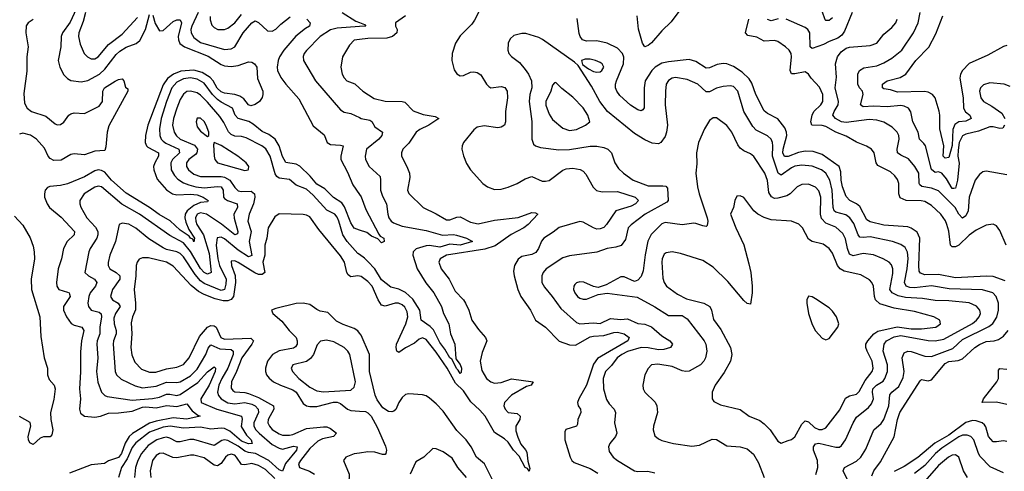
# Model space of a CAD drawing. Header units: inches. Extents: x 1552611 to 1694776, y 811966 to 917215.
# Tile 444 of 549: x 1648011 to 1653775, y 891487 to 894128. Entities that reach past the tile are written whole.
import ezdxf

# ---------------------------------------------------------------- set-up
doc = ezdxf.new("R2010")
doc.units = ezdxf.units.IN
doc.header["$MEASUREMENT"] = 0
doc.layers.add('B6849', color=7, linetype='Continuous')
doc.layers.add('B6859', color=7, linetype='Continuous')

msp = doc.modelspace()

# ---------------------------------------------------------------- linework, layer by layer
at = {"layer": 'B6849', "color": 5}
for points, elevation in [([(1648790, 894154.3), (1648804.7, 894104.7), (1648830, 894061.8), (1648850, 894064.7), (1648910, 894117.4), (1648930, 894127), (1648950, 894126), (1648957.4, 894110), (1648938.7, 894030), (1648940.2, 894010), (1648948.8, 893988.8), (1648976.1, 893970), (1649113.5, 893913.5), (1649190, 893864.8), (1649210, 893857.2), (1649250, 893854), (1649290, 893859.3), (1649350, 893880.7), (1649370, 893879.1), (1649384.9, 893870), (1649398.6, 893850), (1649403.4, 893783.4), (1649434, 893710), (1649434.8, 893690), (1649430, 893673.6), (1649414, 893650), (1649390, 893631.6), (1649364.9, 893624.9), (1649349.9, 893629.9), (1649324, 893664), (1649300.5, 893680.5), (1649270, 893690.3), (1649210, 893697.5), (1649190, 893705.7), (1649166.9, 893726.9), (1649143.7, 893770), (1649126.1, 893790), (1649079, 893819), (1649030, 893833.4), (1648954.2, 893825.8), (1648910.6, 893810), (1648875.9, 893784.1), (1648850, 893746.8), (1648760.3, 893510), (1648747.8, 893450), (1648746.3, 893410), (1648752.8, 893390), (1648761.5, 893381.5), (1648823, 893350), (1648823.8, 893330), (1648801.5, 893290), (1648795.2, 893270), (1648795.7, 893250), (1648815.8, 893195.8), (1648870, 893132.6), (1648905, 893110), (1648930, 893103.3), (1649010, 893107.5), (1649050, 893102.6), (1649085.8, 893090), (1649114.1, 893070), (1649110, 893062.3), (1649070, 893059.6), (1649030, 893041.9), (1648991.9, 893010), (1648979, 892990), (1648977.5, 892970), (1648983.2, 892943.2), (1649001.7, 892901.7), (1649035.1, 892850), (1649031.3, 892828.7), (1649023.9, 892843.9), (1649010, 892849.9), (1649002.4, 892862.4), (1648950, 892897.6), (1648891.4, 892951.4), (1648827.7, 892987.7), (1648770, 893029), (1648634.2, 893114.2), (1648548.7, 893188.7), (1648510, 893235.7), (1648490, 893246.8), (1648470, 893249.5), (1648450, 893243), (1648390, 893208), (1648290, 893168.3), (1648250, 893159.1), (1648187.2, 893152.8), (1648173.7, 893146.3), (1648160.8, 893130), (1648155.9, 893110), (1648157.1, 893090), (1648171.9, 893050), (1648185.8, 893030), (1648253.6, 892973.6), (1648332.7, 892890), (1648330.2, 892870), (1648289.4, 892830), (1648267.5, 892790), (1648254.8, 892730), (1648235.7, 892670), (1648226.9, 892590), (1648228.7, 892568.7), (1648240.2, 892550), (1648290, 892535.1), (1648300.2, 892530), (1648302.9, 892522.9), (1648306, 892510), (1648267.8, 892450), (1648267.6, 892430), (1648284.3, 892390), (1648311.9, 892351.9), (1648330, 892341.5), (1648373.8, 892330), (1648385.7, 892310), (1648372.5, 892250), (1648366.4, 892186.4), (1648367.7, 892067.7), (1648361.6, 891970), (1648366.1, 891910), (1648361.7, 891850), (1648367.3, 891827.3), (1648390.6, 891810), (1648450, 891803.7), (1648484.4, 891810), (1648530, 891826.8), (1648590, 891828.3), (1648670, 891838.9), (1648730, 891861.3), (1648750, 891863.6), (1648810, 891857.2), (1648870, 891871.6), (1648930, 891866.3), (1648990, 891880.5), (1649020, 891840.1), (1649054.4, 891814.4), (1649067.7, 891810), (1648990, 891792.5), (1648910, 891798.6), (1648810, 891780.7), (1648770, 891767.8), (1648672.2, 891707.8), (1648652.1, 891690), (1648628.7, 891651.3), (1648607.1, 891590), (1648590, 891567.9), (1648531.5, 891548.5), (1648507.7, 891532.3), (1648430, 891523.9), (1648303.3, 891476.7)], 820), ([(1648342.2, 894190), (1648307.4, 894112.7), (1648260.8, 894050), (1648254.6, 894030), (1648251.7, 893970), (1648236.6, 893890), (1648245, 893850), (1648270, 893806.2), (1648290, 893784.1), (1648310, 893772.6), (1648370, 893764.1), (1648410, 893773.1), (1648479.1, 893810), (1648510, 893838.2), (1648576.1, 893923.9), (1648597.2, 893942.8), (1648633.6, 893966.4), (1648692, 893988), (1648714.7, 894005.3), (1648747.8, 894070), (1648770, 894157.6)], 820), ([(1648395.7, 894170), (1648383, 894117), (1648357.9, 894050), (1648354.7, 894030), (1648364.7, 893984.7), (1648388.2, 893930), (1648408.9, 893910), (1648430, 893899.3), (1648450, 893898.6), (1648470, 893910.2), (1648530, 893982), (1648610, 894043.9), (1648700.2, 894139.8)], 840), ([(1649056.4, 894170), (1649018.5, 894090), (1649012.9, 894070), (1649014.1, 894050), (1649030, 894022.8), (1649070, 893994.7), (1649210, 893954.1), (1649250, 893956.4), (1649270, 893968.1), (1649318.9, 894050), (1649370, 894109.1), (1649390, 894120.2), (1649410, 894111.3), (1649462.7, 894062.7), (1649490, 894060.1), (1649510, 894071.5), (1649539.1, 894100.9), (1649595.2, 894144.8)], 840), ([(1649126.3, 894146.3), (1649126.7, 894126.7), (1649136.6, 894096.6), (1649150, 894081.3), (1649170.9, 894070.9), (1649210, 894070.1), (1649230, 894078.7), (1649270, 894109.5), (1649310, 894157.6)], 860), ([(1649899.2, 894170), (1649979.1, 894119.1), (1650000, 894111.5)], 860), ([(1648090, 894128.6), (1648060.4, 894110), (1648048.9, 894091.1), (1648047.4, 894050), (1648061.1, 893970), (1648053, 893910), (1648052.3, 893827.7), (1648035.7, 893695.7), (1648039.3, 893639.3), (1648054.7, 893610), (1648079.6, 893590), (1648163.2, 893563.2), (1648219.2, 893519.2), (1648230, 893513.2), (1648250, 893514), (1648270, 893528.5), (1648299.2, 893570), (1648310, 893577), (1648330, 893583.1), (1648390, 893580.1), (1648477.1, 893622.9), (1648496.3, 893650), (1648496.8, 893710), (1648508.1, 893730), (1648570, 893768.5), (1648590, 893778), (1648610, 893781), (1648621, 893770), (1648630, 893734), (1648643.6, 893723.6), (1648644, 893710), (1648532.8, 893507.2), (1648522.3, 893470), (1648515.8, 893384.2), (1648510, 893363.7), (1648450, 893359.5), (1648390, 893338.4), (1648330, 893343.9), (1648310, 893338.7), (1648253.4, 893306.6), (1648210, 893304.8), (1648190, 893315.4), (1648178.2, 893330), (1648155.6, 893375.6), (1648110, 893429.6), (1648073.3, 893453.3), (1648030, 893464.5), (1648010, 893459.1)], 780), ([(1649691.2, 894131.2), (1649711.6, 894110), (1649707.6, 894090), (1649683.4, 894076.6), (1649628.5, 894031.5), (1649556.8, 893950), (1649531.9, 893910), (1649525, 893890), (1649518, 893850), (1649519.5, 893830), (1649540.3, 893790), (1649568.7, 893750), (1649645, 893665), (1649730, 893507.1), (1649793.9, 893453.9), (1649810.3, 893410), (1649830, 893398.2), (1649890, 893394.7), (1649904.9, 893390), (1649891, 893330), (1649892, 893310), (1649930, 893236.9), (1649961.5, 893161.5), (1650000, 893106.3)], 840), ([(1650000, 894087.2), (1649870, 894077.4), (1649830, 894068), (1649769.2, 894030), (1649690, 893946.8), (1649676, 893930), (1649670, 893912), (1649671.8, 893890), (1649742.5, 893770), (1649890, 893600.7), (1649910, 893587.8), (1649950, 893578.3), (1650000, 893555.4)], 860), ([(1650000, 894011.9), (1649970, 894007.9), (1649941.2, 893978.8), (1649901.8, 893910), (1649890.2, 893850), (1649898.2, 893810), (1649910, 893787.4), (1649926.3, 893770), (1649972.3, 893752.3), (1650000, 893728.1)], 880), ([(1650000, 892897.9), (1649970, 892908.6), (1649950, 892939.8), (1649912.6, 893032.6), (1649897.1, 893057.1), (1649848.5, 893088.5), (1649798.2, 893138.2), (1649750, 893166.4), (1649712, 893212), (1649650.7, 893270.7), (1649630, 893282.3), (1649570, 893293.6), (1649550, 893328.2), (1649530.7, 893390.7), (1649506.3, 893430), (1649470, 893456), (1649430, 893473), (1649377.2, 893517.2), (1649352.4, 893532.4), (1649289.2, 893549.2), (1649272.4, 893570), (1649257.7, 893610), (1649190, 893644.5), (1649170, 893660.8), (1649140.1, 893690), (1649090, 893757), (1649050, 893779.9), (1649010, 893787.7), (1648970, 893781.6), (1648930, 893762.2), (1648902.5, 893730), (1648870, 893650), (1648840.1, 893550), (1648829, 893490), (1648831.8, 893450), (1648839.4, 893430), (1648850, 893417.5), (1648865.9, 893405.9), (1648943.3, 893370), (1648946.2, 893350), (1648905, 893310), (1648895.7, 893290), (1648898.3, 893250), (1648916.5, 893216.5), (1648935.9, 893195.9), (1648970, 893174.3), (1649001.7, 893161.7), (1649042.3, 893150), (1649090, 893143.6), (1649170, 893153.1), (1649191.4, 893150), (1649201.8, 893130), (1649204.7, 893090), (1649210, 893082.6), (1649227.3, 893070), (1649284.7, 893050), (1649286.1, 893030), (1649265.3, 892990), (1649266.3, 892966.3), (1649288, 892890), (1649285.4, 892874.6), (1649270, 892870.6), (1649192.1, 892932.1), (1649103.7, 892990), (1649070, 892998.1), (1649050, 892989.8), (1649041, 892970), (1649041.6, 892950), (1649048.3, 892930), (1649087.6, 892870), (1649119.6, 892759.6), (1649131.3, 892648.7), (1649110, 892638.7), (1649090, 892648.8), (1649070, 892672.8), (1649011.7, 892771.7), (1648970, 892822.1), (1648890, 892864.8), (1648713.2, 892990), (1648608.3, 893048.3), (1648490, 893150.4), (1648470, 893154.2), (1648450, 893148.7), (1648389.3, 893110), (1648362.9, 893070), (1648362.3, 893050), (1648369, 893031), (1648404.4, 892970), (1648454.3, 892914.3), (1648467.9, 892890), (1648469, 892870), (1648462.5, 892850), (1648423.5, 892790), (1648415.1, 892770), (1648391.5, 892650), (1648413.4, 892630), (1648448.5, 892610), (1648463.2, 892590), (1648455.4, 892570), (1648423.6, 892530), (1648416.2, 892510), (1648410.8, 892470.8), (1648414.2, 892450), (1648429.2, 892429.2), (1648477, 892417), (1648487.3, 892407.3), (1648490, 892390.8), (1648480.1, 892330), (1648479.9, 892290), (1648465.3, 892250), (1648463.1, 892230), (1648467.9, 892150), (1648461, 892070), (1648468.8, 892008.8), (1648489.6, 891949.6), (1648509.6, 891929.6), (1648523.9, 891923.9), (1648670, 891902.2), (1648788.3, 891911.7), (1648830, 891920.9), (1648870, 891937.2), (1648890, 891938.7), (1648930, 891930.4), (1648950, 891936.2), (1649053.5, 892006.5), (1649110, 892068.9), (1649150, 892097.8), (1649158.2, 892090), (1649155.2, 892070), (1649120.7, 891990), (1649072.4, 891910), (1649073.1, 891890), (1649165.8, 891850), (1649309.2, 891810), (1649312.6, 891792.6), (1649308.2, 891748.2), (1649339, 891699), (1649366, 891670), (1649372.7, 891650), (1649350, 891647), (1649310, 891663.8), (1649241.1, 891721.1), (1649210, 891736.6), (1649190, 891739.9), (1649130, 891733.5), (1649070, 891744.8), (1648970, 891739.7), (1648891.6, 891751.6), (1648850, 891744.5), (1648770, 891715.1), (1648690, 891654.1), (1648670, 891626.4), (1648639.7, 891560.3), (1648606.9, 891510), (1648590, 891449.9)], 840), ([(1650000, 892754.5), (1649990, 892761.4), (1649927.4, 892830), (1649902.2, 892870), (1649879.2, 892950), (1649870, 892972), (1649855.2, 892990), (1649810, 893014.2), (1649730, 893101.1), (1649690, 893135.9), (1649630, 893159.5), (1649590, 893193.4), (1649530, 893200.5), (1649515.8, 893210), (1649506.5, 893226.5), (1649477.1, 893330), (1649452.3, 893372.3), (1649428.7, 893390), (1649336.3, 893436.3), (1649310, 893444.4), (1649270, 893447.6), (1649250, 893455.5), (1649232.6, 893472.6), (1649205.9, 893525.9), (1649181.8, 893561.8), (1649110, 893646.4), (1649070, 893686.4), (1649050, 893699.1), (1649010, 893709.9), (1648990, 893706.9), (1648970, 893692.9), (1648950, 893661.4), (1648930, 893611), (1648911.6, 893550), (1648906.3, 893510), (1648914.7, 893470), (1648928.4, 893448.4), (1648950.9, 893430), (1649034.3, 893394.3), (1649052, 893370), (1649048.5, 893350), (1649040.8, 893339.2), (1649001.5, 893310), (1648987.7, 893290), (1648988.1, 893270), (1648998.9, 893250), (1649030, 893225.3), (1649070, 893210.1), (1649190, 893211.1), (1649210, 893207.7), (1649241, 893190), (1649270, 893146.6), (1649290, 893126.5), (1649310, 893122.4), (1649365.9, 893125.9), (1649384.7, 893110), (1649386.9, 893090), (1649380.6, 893050), (1649355, 892990), (1649347.4, 892950), (1649366.6, 892890), (1649354.8, 892830), (1649370.4, 892749.6), (1649350, 892741.6), (1649290, 892780.6), (1649210, 892845.5), (1649190, 892855.4), (1649167.7, 892852.3), (1649161.4, 892810), (1649170.3, 892730), (1649180.2, 892690), (1649218.9, 892610), (1649218.4, 892581.6), (1649210, 892550.7), (1649190, 892544.6), (1649090, 892585.7), (1649070, 892599.8), (1649038.1, 892638.1), (1648970, 892741.6), (1648950, 892760.6), (1648930, 892770.3), (1648870, 892783.5), (1648850, 892793.4), (1648766.3, 892846.3), (1648690, 892909.3), (1648650, 892931.6), (1648610, 892938.4), (1648592.4, 892930), (1648571.4, 892830), (1648538.4, 892750), (1648528.1, 892708.1), (1648528, 892690), (1648538.6, 892670), (1648575.6, 892650), (1648597.5, 892630), (1648596.4, 892610), (1648553.9, 892550), (1648542.5, 892510), (1648554, 892490), (1648587.7, 892470), (1648598.6, 892450), (1648572.3, 892410), (1648562.7, 892382.7), (1648564, 892350), (1648576, 892310), (1648575.9, 892290), (1648559.8, 892250), (1648557.3, 892230), (1648570.1, 892070), (1648578, 892050), (1648605.1, 892025.1), (1648686.5, 891986.5), (1648730, 891974.9), (1648810, 891983.9), (1648870, 892008.7), (1648930, 892006.5), (1648949.9, 892010.1), (1649010, 892044.8), (1649050, 892084.5), (1649099.9, 892170), (1649113.7, 892206.3), (1649130, 892226.8), (1649182.4, 892202.4), (1649250, 892199.4), (1649261.4, 892190), (1649260.9, 892170), (1649229.8, 892090), (1649194.7, 892030), (1649177.4, 891990), (1649169.6, 891950), (1649175.4, 891930), (1649191.3, 891910), (1649230, 891887.1), (1649270, 891880.7), (1649330, 891889), (1649370, 891879.8), (1649390, 891868.8), (1649406.9, 891850), (1649408.4, 891830), (1649382.1, 891770), (1649381.8, 891750), (1649392.5, 891730), (1649412.4, 891710), (1649490, 891643.7), (1649530, 891621.8), (1649550, 891616), (1649613.3, 891633.3), (1649636.2, 891630), (1649631.8, 891610), (1649567.4, 891532.6), (1649550, 891488.1), (1649530, 891495.5), (1649469.4, 891549.4), (1649391.2, 891591.2), (1649350, 891596.5), (1649330, 891604.6), (1649290, 891633.7), (1649230, 891667.2), (1649210, 891670.7), (1649194, 891666), (1649150, 891637.5), (1649030, 891672.6), (1649008, 891672), (1648950, 891658.2), (1648930, 891658.5), (1648890, 891679.9), (1648870, 891685.5), (1648850, 891683.1), (1648814.2, 891670), (1648763.1, 891636.9), (1648723.6, 891590), (1648703, 891550), (1648689.7, 891510), (1648682.5, 891450)], 860), ([(1650000, 892627.7), (1649990, 892629.2), (1649950, 892624.5), (1649935, 892635), (1649926.7, 892650), (1649912, 892710), (1649890, 892746.3), (1649761.8, 892901.8), (1649710, 892974.8), (1649690, 892985.4), (1649670, 892989.2), (1649530, 892993.3), (1649504.4, 892975.6), (1649466, 892910), (1649457.6, 892850), (1649445.2, 892810), (1649445.4, 892750), (1649434.3, 892710), (1649446.4, 892650), (1649430, 892638), (1649410, 892638.5), (1649387, 892647), (1649290, 892707.2), (1649270, 892716.8), (1649250, 892715.8), (1649250.9, 892690), (1649272, 892632), (1649274.3, 892590), (1649262.6, 892510), (1649250, 892492), (1649230, 892483.6), (1649202.9, 892482.9), (1649154.7, 892494.7), (1649090, 892520.1), (1649058.1, 892538.1), (1649014.3, 892574.3), (1648910, 892685.6), (1648870.8, 892710), (1648765.3, 892734.7), (1648730, 892735.1), (1648710, 892727.6), (1648698.3, 892710), (1648693.4, 892690), (1648691.4, 892630), (1648680.4, 892550), (1648689.2, 892469.2), (1648688.1, 892431.9), (1648671.8, 892390), (1648664.5, 892355.5), (1648667.6, 892290), (1648662.5, 892210), (1648667.5, 892167.5), (1648684.7, 892124.7), (1648724.4, 892084.4), (1648770, 892065.9), (1648807.3, 892067.3), (1648870, 892085.9), (1648930, 892095.1), (1648970, 892111.9), (1649003.9, 892150), (1649064, 892276), (1649109.7, 892330.3), (1649130, 892339.9), (1649150, 892338.3), (1649161.5, 892330), (1649188.2, 892270), (1649210, 892258.7), (1649364.8, 892264.8), (1649380.5, 892250), (1649370.5, 892230), (1649310.7, 892150), (1649280.5, 892070), (1649250.8, 892010), (1649250, 891973), (1649259.5, 891959.5), (1649270.9, 891950.9), (1649330, 891948.2), (1649350, 891942.5), (1649410, 891917.7), (1649497.4, 891870), (1649499.2, 891850), (1649465.2, 891790), (1649464, 891770), (1649472.7, 891750), (1649490, 891730.7), (1649530, 891705.3), (1649550, 891699.1), (1649590, 891697.9), (1649610, 891702.1), (1649690, 891737), (1649790, 891747.8), (1649810, 891746), (1649830, 891736.3), (1649865.4, 891710), (1649848.9, 891690), (1649784.1, 891675.9), (1649757.2, 891662.8), (1649710, 891619.7), (1649654.2, 891550), (1649643.3, 891530), (1649650, 891508.6), (1649707.5, 891487.5), (1649737.4, 891470)], 880), ([(1647979.6, 892979.6), (1648030, 892925.4), (1648072.4, 892852.4), (1648090, 892803.7), (1648096.6, 892770), (1648097.8, 892730), (1648077.5, 892610), (1648079.7, 892550), (1648128.7, 892390), (1648134.6, 892274.6), (1648155, 892150), (1648173.5, 892090), (1648173.8, 892050), (1648183.1, 892023.1), (1648212.2, 891990), (1648219.5, 891970), (1648210, 891906), (1648191.6, 891830), (1648193.2, 891790), (1648204.7, 891730), (1648199.4, 891700.6), (1648190, 891687.8), (1648150, 891688.4), (1648130, 891681.1), (1648090, 891644.5), (1648070, 891652.7), (1648062, 891670), (1648061.1, 891690), (1648076.8, 891750), (1648071.8, 891771.8), (1648010, 891806.6)], 780), ([(1650000, 892295.4), (1649990, 892308), (1649970, 892322.2), (1649905.2, 892345.2), (1649865.7, 892365.7), (1649815.5, 892415.5), (1649770, 892423.8), (1649750, 892432.4), (1649710, 892462), (1649670, 892470.8), (1649630, 892467.6), (1649510, 892439.7), (1649484.7, 892430), (1649492.7, 892410), (1649545, 892365), (1649588.3, 892310), (1649629.1, 892270), (1649636.2, 892250), (1649634.9, 892230), (1649626.1, 892213.9), (1649614, 892206), (1649530, 892190.5), (1649491.4, 892170), (1649461.6, 892130), (1649450.1, 892090), (1649450.1, 892070), (1649456.8, 892050), (1649470.9, 892030.9), (1649497.1, 892010), (1649537.2, 891990), (1649610, 891963.9), (1649629.2, 891950), (1649670, 891884), (1649689.7, 891869.7), (1649710, 891865.2), (1649750, 891866.1), (1649848.8, 891891.2), (1649870, 891891.6), (1649890, 891883.4), (1649930, 891849.7), (1649950, 891843.3), (1650000, 891838.9)], 920), ([(1649505.6, 891445.6), (1649450, 891496.9), (1649410, 891520.8), (1649370, 891532.4), (1649330, 891524), (1649310, 891527.5), (1649281.1, 891570), (1649270, 891580.4), (1649250, 891586.9), (1649230, 891582.1), (1649215, 891570), (1649190, 891531.6), (1649170, 891517.9), (1649150, 891523.2), (1649090, 891566.5), (1649030, 891581.6), (1649010, 891581.8), (1648930, 891564.8), (1648907.6, 891567.6), (1648850, 891593.2), (1648830, 891590.9), (1648810, 891578.3), (1648789.1, 891550), (1648775.1, 891490), (1648778.5, 891450)], 880), ([(1650000, 891592.8), (1649970, 891588.1), (1649920.3, 891570), (1649906.4, 891550), (1649939.2, 891470), (1649940.7, 891450), (1649935.1, 891424.9), (1649910, 891394), (1649857.8, 891370), (1649831.6, 891350), (1649773.2, 891290), (1649761.2, 891270), (1649761.1, 891250), (1649790, 891184.9), (1649810, 891154.4), (1649830, 891153.1), (1649850, 891167.1), (1649870, 891190.2), (1649890, 891222.8), (1649941.4, 891338.6), (1649974.4, 891365.6), (1650000, 891368.3)], 920)]:
    msp.add_lwpolyline(points, dxfattribs=dict(at, elevation=elevation))
for points, elevation in [([(1649050, 893551.6), (1649043.2, 893530), (1649050, 893500.4), (1649070, 893474.9), (1649110, 893445.5), (1649119, 893450), (1649118.9, 893470), (1649103.1, 893510), (1649090, 893532.3), (1649070, 893551.1)], 880), ([(1649150, 893408.7), (1649144.9, 893395.1), (1649149.2, 893330), (1649153.4, 893310), (1649168.9, 893290), (1649330, 893245.7), (1649349.3, 893250.7), (1649350, 893254), (1649351.6, 893270), (1649336.3, 893290), (1649287.8, 893330), (1649190, 893391.7)], 880), ([(1649806.7, 892253.3), (1649772, 892248), (1649753.4, 892226.6), (1649731.8, 892170), (1649713.9, 892146.1), (1649690, 892129.9), (1649610.5, 892110), (1649603.4, 892096.6), (1649600.9, 892090), (1649608, 892070), (1649644.3, 892030), (1649710, 891978.2), (1649750, 891957.7), (1649790, 891952), (1649950, 891961.1), (1649970, 891979.5), (1649976.8, 892010), (1649944.5, 892170), (1649932.1, 892190), (1649910.3, 892210.3), (1649850, 892243.8)], 940)]:
    msp.add_lwpolyline(points, close=True, dxfattribs=dict(at, elevation=elevation))
at = {"layer": 'B6859', "color": 5}
for points, elevation in [([(1650728.4, 894230), (1650674.6, 894125.4), (1650657.8, 894102.2), (1650590, 894032.8), (1650563.2, 893990), (1650542.4, 893930), (1650540.2, 893890), (1650555.2, 893835.2), (1650570.2, 893810.2), (1650590, 893798.9), (1650610, 893801.5), (1650650, 893821.2), (1650670, 893823.5), (1650690, 893818.6), (1650710, 893804.9), (1650743.2, 893750), (1650756.7, 893736.7), (1650770.2, 893730.2), (1650830, 893736.6), (1650851.5, 893731.5), (1650865.7, 893710), (1650867.3, 893670), (1650854.2, 893590), (1650855, 893530), (1650849.2, 893510), (1650830, 893498.6), (1650810, 893495.7), (1650730, 893506.5), (1650690, 893499.3), (1650670, 893483.1), (1650609, 893410), (1650601.5, 893390), (1650600.2, 893370), (1650609, 893331), (1650626.7, 893286.7), (1650649.5, 893249.5), (1650721.6, 893170), (1650750.3, 893150), (1650790, 893135.7), (1650830, 893135.9), (1650870, 893147.6), (1650922.7, 893170), (1650970, 893198), (1651010, 893210.1), (1651070, 893184.4), (1651090, 893182.8), (1651110, 893187.7), (1651190, 893247.4), (1651210, 893255.1), (1651250, 893258.7), (1651291.5, 893251.5), (1651310, 893241.7), (1651324.8, 893224.8), (1651368.8, 893148.8), (1651388.6, 893128.6), (1651421.5, 893121.5), (1651510, 893122.1), (1651614.7, 893090), (1651633, 893070), (1651615.6, 893050), (1651590, 893038.2), (1651500.3, 893010), (1651445.8, 892930), (1651430, 892913.5), (1651410, 892903.9), (1651390, 892903.6), (1651370, 892910.4), (1651310, 892944.4), (1651290, 892947.1), (1651168.4, 892911.6), (1651135, 892885), (1651078.9, 892850), (1651066.6, 892833.4), (1651049.1, 892790), (1651032.9, 892767.1), (1651010, 892753.8), (1650950, 892742), (1650930, 892726.9), (1650907.1, 892690), (1650902.7, 892657.3), (1650906.7, 892630), (1650927.1, 892550), (1650945.4, 892510), (1651001.1, 892430), (1651030.1, 892370.1), (1651090, 892330.2), (1651170, 892247.5), (1651230, 892225.7), (1651265.2, 892225.2), (1651350, 892272.3), (1651370, 892277.5), (1651430, 892280.5), (1651490, 892297.9), (1651510, 892299.5), (1651550, 892291.3), (1651579.8, 892270), (1651572.2, 892250), (1651393.7, 892146.3), (1651370, 892113.7), (1651329.5, 891990.5), (1651283.7, 891910), (1651276.6, 891890), (1651280.9, 891870), (1651293.5, 891850), (1651295.4, 891830), (1651278.1, 891790), (1651277, 891763), (1651270, 891749.8), (1651208.4, 891731.6), (1651202.2, 891717.8), (1651201.8, 891670), (1651232.8, 891570), (1651242.6, 891550), (1651258, 891538), (1651350, 891503.8), (1651396.5, 891476.5)], 920), ([(1651893.9, 894206.1), (1651825.3, 894114.7), (1651770, 894062.5), (1651710, 893992.8), (1651690, 893977.3), (1651670, 893969.9), (1651657.5, 893990), (1651633, 894073), (1651625.3, 894150)], 880), ([(1650270.2, 894150), (1650211.3, 894110), (1650212, 894090), (1650221.8, 894070), (1650219.7, 894050), (1650194.3, 894030), (1650159.5, 894020.5), (1650050, 894018.6), (1650000, 894011.9)], 880), ([(1653780.4, 892600.4), (1653710, 892626.7), (1653670, 892628.9), (1653490, 892617.3), (1653390, 892636.8), (1653310, 892636.5), (1653284.7, 892644.7), (1653277.7, 892657.7), (1653274.1, 892690), (1653280.7, 892850), (1653264.6, 892884.6), (1653230, 892909.3), (1653210, 892916.9), (1653070, 892927), (1652990, 892945.3), (1652970, 892957.1), (1652930, 893034.7), (1652910, 893051), (1652870.3, 893070.3), (1652850, 893093.8), (1652827.3, 893150), (1652820.3, 893190), (1652819, 893239), (1652808.7, 893268.7), (1652710, 893338.9), (1652657.1, 893357.1), (1652610, 893359.1), (1652570, 893351.9), (1652510, 893328.1), (1652488.2, 893328.2), (1652479.2, 893350), (1652481.1, 893370), (1652501.7, 893450), (1652500.1, 893470), (1652490, 893495.3), (1652450, 893547.1), (1652390, 893578.9), (1652370, 893595.7), (1652321.1, 893690), (1652296.5, 893756.5), (1652282.2, 893782.2), (1652241.5, 893821.5), (1652190, 893854.8), (1652150, 893869.1), (1652129, 893871), (1652094.7, 893865.3), (1652050, 893845.9), (1652030, 893843.9), (1651970, 893882.6), (1651930, 893894.5), (1651810, 893881.9), (1651770, 893873.5), (1651730.8, 893850), (1651711.3, 893830), (1651673.8, 893770), (1651667, 893730), (1651667.5, 893612.5), (1651659.7, 893600.3), (1651650, 893595.6), (1651630, 893601.2), (1651587.7, 893627.7), (1651524.9, 893684.9), (1651507, 893710), (1651499, 893730), (1651498.4, 893750), (1651504.7, 893770), (1651546.1, 893870), (1651548.8, 893908.8), (1651540.1, 893930), (1651510, 893960.5), (1651450, 893990.6), (1651390, 894003.8), (1651330, 894002.5), (1651305.7, 894010), (1651291.7, 894030), (1651286.7, 894046.7), (1651274.7, 894134.7)], 920), ([(1652884.2, 894170), (1652839.3, 894060.7), (1652823.5, 894036.5), (1652800, 894020), (1652750, 894000.7), (1652717.7, 893982.3), (1652650, 893959.8), (1652639.8, 893970), (1652636.1, 894050), (1652625, 894070), (1652610, 894081.3), (1652499.3, 894130)], 860), ([(1652770, 894138.6), (1652750, 894123.7), (1652730, 894123.9), (1652727.4, 894127.4), (1652710, 894178.3)], 840), ([(1653777.4, 893510), (1653767.1, 893492.9), (1653750, 893490.7), (1653710, 893502.1), (1653690, 893501.9), (1653623.7, 893476.3), (1653550, 893457.8), (1653530, 893448.8), (1653511.3, 893410), (1653504.4, 893364.4), (1653503.2, 893330), (1653510.4, 893289.6), (1653501.5, 893190), (1653490, 893142.4), (1653479.3, 893140.7), (1653470, 893139.9), (1653437.7, 893197.7), (1653410, 893230.6), (1653390, 893237.6), (1653370, 893234.5), (1653350, 893250.8), (1653313.4, 893390), (1653304.7, 893404.7), (1653279, 893430), (1653270.4, 893470.4), (1653240.5, 893530), (1653228, 893588), (1653215, 893610), (1653190, 893622.1), (1653170, 893625.6), (1653090, 893618.6), (1653010, 893623), (1652950, 893618.6), (1652932.7, 893630), (1652949.1, 893690), (1652945.3, 893710), (1652927.6, 893730), (1652918.4, 893750), (1652918, 893810), (1652926.8, 893830), (1652953.8, 893846.2), (1653030, 893858.4), (1653070, 893874.5), (1653116.9, 893903.1), (1653176.1, 893950), (1653244.1, 894050), (1653271.3, 894110), (1653282, 894170)], 840), ([(1653790, 893977.7), (1653770, 893970.9), (1653678.8, 893921.2), (1653570, 893870.9), (1653530.7, 893830), (1653519.9, 893810), (1653514.6, 893785.4), (1653534.2, 893670), (1653537.2, 893610), (1653548.1, 893588.1), (1653573.6, 893570), (1653582.4, 893550), (1653550, 893534.8), (1653510, 893530.7), (1653485.7, 893514.3), (1653474.6, 893485.4), (1653470, 893391.1), (1653450, 893322.4), (1653430, 893318), (1653416.8, 893330), (1653420.5, 893390), (1653397.8, 893490), (1653397.6, 893570), (1653393.6, 893593.6), (1653369.8, 893670), (1653356, 893690), (1653330, 893703.7), (1653308, 893708), (1653150, 893703.5), (1653110, 893717.5), (1653070, 893723.6), (1653061.9, 893730), (1653062.4, 893750), (1653090, 893769.5), (1653165.4, 893790), (1653199.8, 893810), (1653256.8, 893890), (1653333.3, 893966.7), (1653374.5, 894045.5), (1653415.1, 894150)], 820), ([(1650000, 894111.5), (1650030, 894100.5), (1650037, 894090), (1650000, 894087.2)], 860), ([(1653786.5, 892810), (1653750, 892894.7), (1653730, 892922), (1653710, 892931.1), (1653670, 892925.6), (1653610, 892896.1), (1653570, 892866.8), (1653510, 892809.9), (1653490, 892800.2), (1653470, 892799.8), (1653461.4, 892810), (1653450.3, 892890.3), (1653439.9, 892930), (1653431.1, 892951.1), (1653403.7, 892990), (1653350, 893040.8), (1653310, 893064.1), (1653289.1, 893069.1), (1653200.9, 893070), (1653165.5, 893085.5), (1653157.8, 893110), (1653158.3, 893170), (1653150, 893192.6), (1653134.8, 893214.8), (1653110, 893238.6), (1653034.4, 893274.4), (1653025.9, 893290), (1653013.6, 893350), (1652998.7, 893370), (1652969.1, 893389.1), (1652910, 893411.9), (1652850, 893446), (1652789.9, 893469.9), (1652730, 893502.4), (1652710, 893508.2), (1652649.2, 893510), (1652643.1, 893530), (1652649.7, 893570.3), (1652660.9, 893590), (1652700.7, 893630), (1652712.5, 893650), (1652712.5, 893690), (1652692.9, 893732.9), (1652645.4, 893785.4), (1652629.8, 893809.8), (1652610, 893822.8), (1652550, 893811.2), (1652530, 893812.1), (1652520.8, 893830), (1652529.9, 893910), (1652527.6, 893930), (1652516.2, 893950), (1652493.8, 893970), (1652450, 893999.6), (1652430, 894006.2), (1652370, 894003), (1652326.4, 894026.4), (1652274.6, 894034.6), (1652260.6, 894050), (1652280.5, 894130)], 880), ([(1652451.9, 894131.9), (1652410, 894122), (1652390, 894129.8)], 860), ([(1653790, 893219.8), (1653670, 893241.1), (1653650, 893238), (1653630, 893223), (1653605, 893190), (1653569.6, 893090.4), (1653562.9, 893010), (1653550, 892980.3), (1653530, 892967.9), (1653510, 892990.7), (1653487.5, 893030), (1653390, 893126.8), (1653350, 893143.2), (1653292.6, 893152.6), (1653281.5, 893161.5), (1653276.1, 893170), (1653275.3, 893230), (1653252.2, 893270), (1653214.8, 893314.8), (1653170, 893335), (1653149.8, 893350), (1653147.9, 893370), (1653160.2, 893430), (1653157, 893450), (1653147.6, 893470), (1653119.7, 893499.7), (1653070, 893528.1), (1653030, 893540.2), (1652983.3, 893543.3), (1652850, 893525.9), (1652822.8, 893530), (1652787.3, 893550), (1652772.5, 893570), (1652778.6, 893590), (1652801.9, 893630), (1652804.2, 893650), (1652785.6, 893730), (1652792.1, 893792.1), (1652786.4, 893870), (1652798.2, 893910), (1652820.3, 893939.7), (1652850, 893961.5), (1652870, 893966.9), (1652990, 893976), (1653030, 893990.3), (1653070, 894044), (1653117.3, 894082.7), (1653139.8, 894110), (1653148.9, 894130)], 860), ([(1652860.7, 891430), (1652831.5, 891490), (1652839.2, 891510), (1652910, 891545.9), (1652935.2, 891570), (1652964.4, 891615.6), (1653010.9, 891729.1), (1653054, 891766), (1653069.2, 891790), (1653099.7, 891870), (1653106.1, 891933.9), (1653116.5, 891950), (1653157.3, 891982.7), (1653184.1, 892035.9), (1653189.9, 892070), (1653178.4, 892150), (1653190, 892180.2), (1653210, 892189.4), (1653230, 892187.5), (1653310, 892159.8), (1653350, 892158.7), (1653474.6, 892205.4), (1653530, 892257.2), (1653685.8, 892334.2), (1653708.7, 892351.3), (1653731.9, 892388.1), (1653742.3, 892430), (1653741.1, 892470), (1653728.5, 892508.5), (1653707.6, 892530), (1653648.1, 892548.1), (1653453.5, 892553.5), (1653350, 892571.4), (1653250, 892559.3), (1653222.1, 892562.1), (1653201, 892570), (1653191.4, 892590), (1653207.4, 892670), (1653211.9, 892731.9), (1653208.2, 892768.2), (1653195.1, 892795.1), (1653170, 892813), (1653120.7, 892830), (1652990, 892858.3), (1652950, 892853.6), (1652930, 892856.1), (1652919.2, 892870), (1652895.3, 892935.3), (1652870.5, 892970), (1652847, 892987), (1652790, 893002.5), (1652778.8, 893010), (1652773.4, 893030), (1652768, 893130), (1652754.2, 893190), (1652731, 893230), (1652705.3, 893250), (1652650, 893271.8), (1652590, 893277.2), (1652550, 893270.8), (1652530, 893261.7), (1652470, 893218), (1652450.8, 893230.8), (1652418.6, 893330), (1652420.9, 893390), (1652418.4, 893410), (1652410, 893428.4), (1652388.4, 893448.4), (1652322.3, 893482.3), (1652302.3, 893502.3), (1652251.1, 893590), (1652214.5, 893710), (1652190, 893736.8), (1652170, 893741.8), (1652130, 893737.4), (1652090, 893727.1), (1652050, 893706.3), (1652030, 893705.2), (1651982, 893750), (1651918, 893778), (1651850, 893788.8), (1651830, 893785.2), (1651810, 893772.8), (1651796.3, 893750), (1651791.5, 893710), (1651790.1, 893630), (1651803, 893510), (1651798.2, 893470), (1651790, 893445.6), (1651763.8, 893410), (1651750, 893402.3), (1651714.7, 893405.3), (1651670, 893425.9), (1651610, 893462.5), (1651451.8, 893591.8), (1651407, 893650), (1651358.7, 893738.7), (1651280.7, 893860.7), (1651259.8, 893879.8), (1651072.6, 894012.6), (1651050, 894023.4), (1650973.8, 894046.2), (1650950, 894047.1), (1650904.8, 894035.2), (1650883.4, 894016.6), (1650870.4, 893990), (1650868.4, 893950), (1650874.9, 893930), (1650890, 893913), (1650936.5, 893876.5), (1650970, 893836.9), (1650990, 893808.9), (1651008, 893770), (1651009.5, 893730), (1650997.5, 893690), (1650994.5, 893650), (1651008.5, 893531.5), (1651009.2, 893429.2), (1651019.9, 893399.9), (1651030.2, 893390.2), (1651060.2, 893380.2), (1651166.6, 893366.6), (1651230, 893368), (1651350, 893388.9), (1651390, 893388.8), (1651430, 893380.8), (1651454.9, 893370), (1651476, 893350), (1651495.2, 893290), (1651517.2, 893257.2), (1651546.3, 893230), (1651602.8, 893190), (1651690, 893155.4), (1651776, 893156), (1651793.6, 893153.6), (1651803.5, 893143.5), (1651806.8, 893070), (1651799.7, 893060.3), (1651672.8, 892990), (1651590, 892929), (1651573.2, 892910), (1651557.9, 892842.1), (1651531.9, 892808.1), (1651502, 892798), (1651450, 892789.2), (1651390, 892768.2), (1651230, 892747.3), (1651190, 892735.3), (1651093.4, 892670), (1651076.5, 892650), (1651067.7, 892630), (1651068.4, 892590), (1651083, 892563), (1651128.6, 892510), (1651179.4, 892439.4), (1651270, 892356.1), (1651290, 892348.8), (1651370, 892354.6), (1651410, 892351.4), (1651470, 892381.1), (1651530, 892374), (1651570, 892377.6), (1651630, 892351.8), (1651670, 892347), (1651710, 892330.9), (1651770, 892278.3), (1651817.8, 892250), (1651831.9, 892230), (1651822, 892210), (1651781.5, 892198.5), (1651750, 892197.7), (1651690, 892209.3), (1651650, 892211.2), (1651570, 892187.1), (1651535.4, 892170), (1651508.9, 892150), (1651475.1, 892104.9), (1651440.6, 892070), (1651426.8, 892030), (1651429.1, 891969.1), (1651445.8, 891905.8), (1651461.4, 891881.4), (1651491.3, 891850), (1651499.7, 891830), (1651492.9, 891770), (1651506.7, 891710), (1651499, 891690), (1651466.5, 891650), (1651458.8, 891630), (1651462.7, 891602.7), (1651486, 891570), (1651510, 891549.2), (1651610, 891488.8), (1651630, 891485.4), (1651687.7, 891487.7), (1651730, 891477.4)], 940), ([(1653810, 893736.9), (1653775.3, 893750), (1653690, 893758), (1653653.5, 893746.5), (1653636.9, 893730), (1653630.2, 893709.8), (1653637.6, 893670), (1653654.6, 893650), (1653702.9, 893622.9), (1653760.9, 893580.9), (1653777.6, 893550)], 840), ([(1650000, 893728.1), (1650020.8, 893710), (1650086.1, 893666.1), (1650150, 893652), (1650250, 893650.2), (1650266.3, 893646.3), (1650315, 893595), (1650373.9, 893573.9), (1650442.5, 893562.5), (1650465.3, 893550), (1650406.5, 893510), (1650353.7, 893486.3), (1650331.9, 893470), (1650290, 893406.4), (1650254.3, 893370), (1650245.3, 893350), (1650245.3, 893330), (1650277.6, 893270), (1650292.4, 893230), (1650294.4, 893205.6), (1650282, 893130), (1650290, 893110.6), (1650372.6, 893030), (1650450, 892993.2), (1650510, 892958.1), (1650530, 892956.6), (1650570, 892973.6), (1650590, 892974.6), (1650650, 892943.6), (1650694.8, 892934.8), (1650790, 892956.2), (1650929.9, 892970.1), (1651010, 892999.3), (1651030, 892997.6), (1651044.4, 892990), (1650988.6, 892930), (1650963.4, 892910), (1650888.2, 892871.8), (1650794.6, 892805.4), (1650733.2, 892786.8), (1650510.3, 892750), (1650473.4, 892730), (1650464.5, 892710), (1650478.2, 892670), (1650524.8, 892610), (1650559.9, 892539.9), (1650608.6, 892490), (1650621.6, 892470), (1650639.8, 892430), (1650657.6, 892370), (1650696.3, 892316.3), (1650738.8, 892270), (1650745, 892250), (1650718.2, 892181.8), (1650707.2, 892130), (1650716.7, 892076.7), (1650744.2, 892030), (1650769.1, 892009.1), (1650790, 892002.4), (1650830, 892006.3), (1650890, 892027.3), (1651017.3, 892010), (1651004.9, 891990), (1650977.5, 891982.5), (1650890, 891931.1), (1650849.4, 891890), (1650846.1, 891870), (1650853.7, 891850), (1650870, 891831.2), (1650924.1, 891824.1), (1650940.7, 891810), (1650938.7, 891790), (1650916.3, 891750), (1650915.8, 891724.2), (1650926.4, 891686.4), (1650945.5, 891645.5), (1650973, 891613), (1650979.1, 891599.1), (1650985.8, 891545.8), (1650997.3, 891502.7), (1650992.9, 891487.1), (1650983, 891503), (1650970, 891508.9), (1650935.3, 891575.3), (1650902.8, 891610), (1650870, 891658), (1650850, 891676.4), (1650790, 891713.2), (1650735.8, 891810), (1650704.8, 891844.8), (1650652.2, 891892.2), (1650610, 891956.5), (1650562.7, 892002.7), (1650513.9, 892090), (1650450, 892183.7), (1650390, 892257.4), (1650370, 892267.1), (1650350, 892258.7), (1650322.9, 892237.1), (1650270, 892209.5), (1650230, 892181.2), (1650218, 892190), (1650214.6, 892210), (1650217.5, 892230), (1650271.4, 892350), (1650282.6, 892390), (1650279.7, 892419.7), (1650265.8, 892445.8), (1650250, 892459.8), (1650229.2, 892469.2), (1650210, 892470.4), (1650150, 892451.7), (1650130, 892458.7), (1650110.4, 892490), (1650073.6, 892570), (1650050, 892597), (1650010, 892626.3), (1650000, 892627.7)], 880), ([(1650000, 893555.4), (1650010, 893550.8), (1650060.3, 893540.3), (1650072, 893532), (1650090, 893501.3), (1650135.3, 893470), (1650131.1, 893450), (1650113.7, 893430), (1650041.7, 893370), (1650032.6, 893330), (1650036, 893310), (1650057.2, 893270), (1650120.7, 893210), (1650124.3, 893190), (1650122.7, 893130), (1650135, 893095), (1650159.3, 893050), (1650166, 892990), (1650172.5, 892970), (1650185.8, 892950), (1650199.7, 892939.7), (1650250, 892920.6), (1650390, 892895.5), (1650487.1, 892867.1), (1650550, 892871.3), (1650568.6, 892868.6), (1650627.7, 892850), (1650661.6, 892830), (1650590.4, 892810), (1650530, 892815.2), (1650470, 892797.8), (1650410, 892806.4), (1650390, 892804.6), (1650332.4, 892787.6), (1650314.1, 892770), (1650311.8, 892750), (1650337.9, 892670), (1650388.6, 892588.6), (1650436.2, 892530), (1650480.7, 892450), (1650491.9, 892410), (1650523.6, 892350), (1650533.2, 892290), (1650559, 892230), (1650564, 892144), (1650590.7, 892110.7), (1650597.9, 892090), (1650596, 892064), (1650590, 892059.7), (1650579, 892079), (1650570, 892085.2), (1650541.6, 892141.6), (1650530, 892149.9), (1650500.9, 892200.9), (1650470, 892241), (1650433.5, 892313.5), (1650414.5, 892334.5), (1650361.3, 892370), (1650353.1, 892430), (1650313.6, 892493.6), (1650270, 892532.7), (1650230, 892552.4), (1650182.9, 892563), (1650130, 892607), (1650090.2, 892670.2), (1650050, 892714.4), (1650030, 892734), (1650000, 892754.5)], 860), ([(1652671.5, 891468.5), (1652682.8, 891510), (1652681.5, 891550), (1652658.9, 891610), (1652657.7, 891630), (1652670, 891648.1), (1652690, 891651.8), (1652790, 891627.2), (1652810, 891628.9), (1652822.4, 891637.6), (1652845.2, 891670), (1652889.9, 891770.1), (1652910, 891803.2), (1652979.6, 891860.4), (1652998.4, 891881.6), (1653010.4, 891910), (1653004.2, 891950), (1653006.4, 891970), (1653026.3, 891990), (1653066, 892014), (1653076.7, 892030), (1653091.8, 892070), (1653092.5, 892110), (1653065.7, 892190), (1653071.7, 892230), (1653086.5, 892250), (1653130, 892273.5), (1653170, 892280.9), (1653330, 892251.2), (1653370, 892250.4), (1653420.5, 892259.5), (1653590, 892351), (1653613.2, 892370), (1653628.7, 892390), (1653636.1, 892410), (1653631.3, 892430), (1653611.9, 892451.9), (1653570, 892472.3), (1653450, 892483.4), (1653370, 892485.3), (1653296.6, 892496.6), (1653196.3, 892503.7), (1653153.3, 892513.3), (1653118.1, 892530), (1653105.7, 892550), (1653123, 892643), (1653122.6, 892670), (1653115, 892695), (1653100.9, 892710), (1653067.2, 892730), (1653010, 892752.7), (1652950, 892759.9), (1652890, 892747.2), (1652870, 892757.1), (1652857.5, 892790), (1652845.8, 892845.8), (1652830, 892877.3), (1652790, 892914), (1652730, 892936.9), (1652705.1, 892965.1), (1652699.6, 892990), (1652700.7, 893090), (1652690, 893127.1), (1652670, 893148.9), (1652630, 893165.7), (1652590, 893164.4), (1652562.3, 893150), (1652521.1, 893110), (1652502.2, 893097.8), (1652450, 893083.2), (1652430, 893083), (1652411.7, 893091.7), (1652396.6, 893116.6), (1652388.3, 893188.3), (1652373.6, 893230), (1652310, 893326.9), (1652290, 893344.2), (1652250, 893361.2), (1652230, 893375.6), (1652215.5, 893395.5), (1652181.2, 893470), (1652150, 893509.8), (1652090, 893554.8), (1652070, 893554.2), (1652050, 893538.2), (1652020.9, 893490), (1651984.2, 893410), (1651973.7, 893350), (1651976, 893284), (1651970.3, 893229.7), (1651978.9, 893150), (1651988.7, 893108.8), (1652036.1, 892970), (1652040.2, 892950), (1652036.3, 892923.7), (1652030, 892918.9), (1652010, 892921.4), (1651970, 892936.4), (1651957, 892937), (1651890, 892927.9), (1651790, 892942.3), (1651770, 892933.5), (1651708.9, 892871.1), (1651688.3, 892831.7), (1651672, 892752), (1651661.7, 892658.3), (1651650, 892625.6), (1651630, 892603.6), (1651610, 892597.6), (1651550, 892624.7), (1651530, 892624.2), (1651443.7, 892576.3), (1651398, 892562), (1651370, 892567), (1651312.8, 892592.8), (1651290, 892594.8), (1651270.2, 892589.8), (1651261, 892579), (1651254.6, 892570), (1651253.8, 892550), (1651261.3, 892530), (1651276.5, 892510), (1651290, 892499.6), (1651310, 892492.9), (1651330, 892493.4), (1651398.4, 892521.6), (1651450, 892528.4), (1651625.4, 892505.4), (1651730, 892449.4), (1651810, 892398.5), (1651890, 892397.1), (1651919.3, 892379.3), (1652017.5, 892250), (1652028.2, 892230), (1652033.2, 892190), (1652025.8, 892150), (1652016.5, 892130), (1651996.9, 892110), (1651930, 892072.5), (1651910, 892070.5), (1651890, 892074.6), (1651830, 892100.2), (1651747.6, 892112.4), (1651710.2, 892109.8), (1651690, 892088), (1651670.2, 892050), (1651659.1, 891990), (1651661.5, 891970), (1651671.6, 891950), (1651730.9, 891890.9), (1651741.5, 891870), (1651744.4, 891830), (1651721.5, 891750), (1651720.3, 891730), (1651730, 891694), (1651750, 891676), (1651770, 891666.4), (1651838.8, 891650), (1651945.8, 891634.2), (1651990, 891639), (1652065.4, 891674.6), (1652090, 891672.3), (1652150, 891635.8), (1652230, 891629.3), (1652270, 891617.8), (1652307.7, 891587.7), (1652336.9, 891536.9), (1652369.2, 891450)], 960), ([(1650000, 893106.3), (1650010, 893092), (1650037.9, 893017.9), (1650112.8, 892872.8), (1650121.1, 892861.1), (1650142.8, 892850), (1650144.7, 892830), (1650130, 892823.7), (1650107, 892847), (1650070, 892860.9), (1650042.8, 892882.8), (1650000, 892897.9)], 840), ([(1650783.2, 891430), (1650731.6, 891530), (1650684.9, 891570), (1650653.2, 891630), (1650625.7, 891670), (1650570, 891725.6), (1650490, 891837.8), (1650450, 891882), (1650410, 891915.4), (1650390, 891928.4), (1650370, 891934.2), (1650290, 891939.7), (1650270, 891935.1), (1650250, 891917.6), (1650231.1, 891888.9), (1650212.7, 891847.3), (1650201.3, 891838.7), (1650190, 891834.5), (1650170, 891836.8), (1650137.6, 891857.6), (1650103.8, 891903.8), (1650092.2, 891932.2), (1650058.7, 892070), (1650058.5, 892170), (1650010, 892282.7), (1650000, 892295.4)], 920), ([(1653000.5, 891459.5), (1653011.4, 891488.6), (1653050, 891542.8), (1653130, 891688.9), (1653149.6, 891790), (1653164.3, 891830), (1653283.7, 892016.3), (1653290, 892023.6), (1653330, 892016.8), (1653350, 892021.4), (1653430, 892117.4), (1653450, 892128.4), (1653505.4, 892134.6), (1653530, 892143.8), (1653602.4, 892210), (1653630, 892228.1), (1653670, 892245.1), (1653717, 892250), (1653742.1, 892257.9), (1653770, 892276.2), (1653798.4, 892310)], 920), ([(1653790, 891877.3), (1653730, 891891.2), (1653645.2, 891890), (1653653.5, 891910), (1653731.4, 892010), (1653740.6, 892030), (1653742.1, 892077.9), (1653750, 892088.4), (1653790, 892084.4)], 880), ([(1650000, 891838.9), (1650035.7, 891835.7), (1650049.2, 891829.2), (1650067.8, 891810), (1650104.2, 891744.2), (1650153.3, 891633.3), (1650159.2, 891610), (1650155, 891590), (1650150, 891585.3), (1650135, 891585), (1650090, 891598.3), (1650050, 891600.6), (1650000, 891592.8)], 920), ([(1653790, 891662), (1653770, 891665.7), (1653730, 891658.2), (1653710, 891659.8), (1653683.1, 891690), (1653666.8, 891746.8), (1653659, 891759), (1653646.6, 891770), (1653610, 891782.6), (1653590, 891784.8), (1653550, 891772.1), (1653450, 891697.7), (1653368, 891652), (1653270, 891568), (1653190, 891515.4), (1653130, 891484.8)], 920), ([(1653770, 891477.2), (1653693.2, 891513.2), (1653634.1, 891574.1), (1653624.1, 891590), (1653597.5, 891670), (1653578.9, 891690), (1653558.8, 891698.8), (1653530, 891697.2), (1653510, 891688.3), (1653410, 891621.4), (1653372.6, 891590), (1653310, 891520.7), (1653250, 891474.7)], 940), ([(1650626, 891450), (1650576.8, 891510), (1650543.5, 891563.5), (1650490, 891600.3), (1650450, 891618.7), (1650430, 891620.9), (1650376.4, 891570), (1650330, 891542.4), (1650297.8, 891470)], 940), ([(1653559.8, 891450), (1653537, 891490), (1653509.3, 891569.3), (1653490, 891582.4), (1653470, 891580.5), (1653448.1, 891570), (1653390, 891520.4), (1653309.6, 891430)], 960)]:
    msp.add_lwpolyline(points, dxfattribs=dict(at, elevation=elevation))
for points, elevation in [([(1651322.3, 893897.7), (1651300.5, 893890), (1651306.6, 893866.6), (1651340.7, 893840.7), (1651370, 893825.6), (1651390, 893821.5), (1651410, 893823.8), (1651419.7, 893830), (1651430.8, 893850), (1651421.1, 893870), (1651410, 893877.4), (1651382.9, 893890), (1651350, 893897.3)], 940), ([(1651150, 893760.9), (1651142, 893758), (1651130, 893744), (1651120.7, 893710), (1651090.8, 893650), (1651092.2, 893627.8), (1651110, 893575.3), (1651130, 893544.5), (1651190, 893493.6), (1651230, 893480.7), (1651270, 893486.2), (1651323.5, 893510), (1651348.5, 893530), (1651338, 893570), (1651310, 893611.7), (1651250, 893674.8), (1651184.7, 893724.7)], 960), ([(1652230, 893098.4), (1652210, 893095.1), (1652197.1, 893070), (1652190.3, 893029.7), (1652173, 892990), (1652202.9, 892910), (1652251.4, 892811.4), (1652280.5, 892700.5), (1652290.9, 892649.1), (1652298.4, 892570), (1652299.8, 892530), (1652290, 892464), (1652270, 892467.8), (1652250, 892485.4), (1652155.9, 892595.9), (1652070, 892681.1), (1652010, 892718.8), (1651880.5, 892760.5), (1651830, 892770.7), (1651795.7, 892764.3), (1651784.2, 892755.8), (1651772.1, 892730), (1651769.6, 892710.4), (1651776, 892616), (1651784.3, 892590), (1651797.4, 892570), (1651861.9, 892521.9), (1651915.3, 892495.3), (1652016.9, 892470), (1652050.7, 892450.7), (1652061.2, 892430), (1652073.8, 892373.8), (1652116.6, 892316.6), (1652172.7, 892210), (1652180.9, 892170), (1652172, 892130), (1652136.3, 892063.7), (1652082.4, 891990), (1652065.3, 891950), (1652064.4, 891910), (1652074.6, 891894.6), (1652114.7, 891874.7), (1652230, 891848.4), (1652281.6, 891810), (1652343.6, 891783.6), (1652370, 891765.2), (1652403.8, 891730), (1652450, 891663.1), (1652470, 891651.7), (1652510, 891666), (1652530, 891672.8), (1652550, 891688.2), (1652590, 891762), (1652610, 891781.3), (1652630, 891776.4), (1652663.4, 891743.4), (1652690, 891731.7), (1652710, 891731.8), (1652730, 891741.6), (1652813.1, 891846.9), (1652846.2, 891913.8), (1652870, 891928.1), (1652910, 891938), (1652926.3, 891953.7), (1652961.4, 892018.6), (1653001.5, 892070), (1653007.1, 892090), (1653002.6, 892130), (1652971.9, 892190), (1652965.3, 892210), (1652964.9, 892230), (1652976.2, 892250), (1653011, 892290), (1653034.6, 892305.4), (1653147.5, 892332.5), (1653230, 892320.6), (1653290, 892320.8), (1653374, 892330), (1653402.4, 892350), (1653397.6, 892370), (1653362.9, 892390), (1653250, 892421.5), (1653130, 892440.7), (1653046.6, 892466.6), (1653022.1, 892490), (1653015.3, 892510), (1653009.1, 892570), (1653000.7, 892590), (1652987, 892607), (1652934.8, 892634.8), (1652837.5, 892657.5), (1652814, 892670), (1652799.6, 892690), (1652770, 892761.5), (1652749.9, 892789.9), (1652715.6, 892815.6), (1652650, 892831.1), (1652630, 892844.1), (1652594.6, 892910), (1652571.8, 892931.8), (1652530, 892949.8), (1652410, 892957.4), (1652370, 892970.6), (1652332.4, 892990), (1652308.4, 893010), (1652250, 893087)], 980), ([(1652629, 892511), (1652619, 892490), (1652619.7, 892470), (1652628.8, 892410), (1652650, 892344.6), (1652670, 892308.2), (1652710, 892265.8), (1652730, 892256.5), (1652750, 892263.1), (1652801, 892330), (1652806.3, 892350), (1652793.2, 892390), (1652770, 892423.5), (1652750, 892442.8), (1652670, 892496.2), (1652650, 892507.1)], 1020)]:
    msp.add_lwpolyline(points, close=True, dxfattribs=dict(at, elevation=elevation))

doc.saveas('drawing.dxf')
